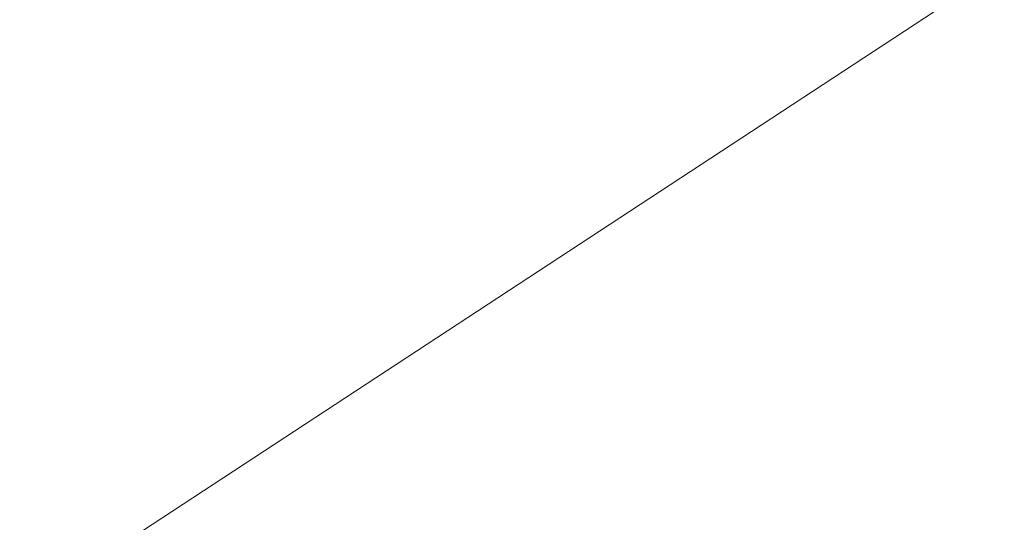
# Model space of a CAD drawing. Extents: x 1620613 to 1693141, y 557269 to 607790.
# Tile 724 of 1056: x 1620834.019 to 1620834.79, y 607317.435 to 607317.829. Entities that reach past the tile are written whole.
import ezdxf

# ---------------------------------------------------------------- set-up
doc = ezdxf.new("R2010")
doc.units = 0
doc.header["$LTSCALE"] = 10
doc.header["$MEASUREMENT"] = 0
for name, pattern in [('DGN Style 2', [7.346996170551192, 4.408197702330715, -2.938798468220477]), ('DGN Style 3', [10.28579463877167, 7.346996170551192, -2.938798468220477]), ('DGN Style 5', [5.142897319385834, 2.204098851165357, -2.938798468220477])]:
    doc.linetypes.add(name, pattern=pattern)
for name, color, linetype, lineweight in [('DT_X_Contour_Major', 132, 'DGN Style 3', 30), ('DT_X_Contour_Minor', 136, 'DGN Style 3', 0), ('PV_X_Driveway', 7, 'DGN Style 5', 0), ('SV_X_Top_of_Bank', 97, 'DGN Style 2', 0)]:
    doc.layers.add(name, color=color, linetype=linetype, lineweight=lineweight)

# ---------------------------------------------------------------- blocks, each defined once
blk = doc.blocks.new('*U1004')
at = {"layer": 'DT_X_Contour_Major', "elevation": 1.400041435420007, "flags": 128}
blk.add_lwpolyline([(-21.93976150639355, 52.43080084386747), (-24.55939365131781, 50.56623233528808), (-25.07324931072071, 50.20075540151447), (-25.49211679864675, 49.90342538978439), (-25.81599611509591, 49.67424229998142), (-26.04488725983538, 49.51320613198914), (-26.5286127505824, 49.17463891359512), (-26.86069815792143, 48.89643813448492), (-27.49416026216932, 48.31576121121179), (-28.42899906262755, 47.43260814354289), (-29.66521455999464, 46.24697893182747), (-33.36362481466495, 42.68199950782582), (-34.63789799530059, 41.43113654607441), (-35.6869098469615, 40.35228222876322), (-36.51066036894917, 39.44543655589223), (-37.10914956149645, 38.71059952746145), (-39.37648935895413, 35.68271356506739), (-39.14461140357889, 34.72440318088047), (-39.11748551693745, 34.53703988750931), (-39.13548412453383, 34.38565445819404), (-39.19860722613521, 34.270246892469), (-39.30685482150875, 34.19081719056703), (-39.65568106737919, 34.02697513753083), (-39.80547600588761, 33.95399467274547), (-39.99324113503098, 33.85793481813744), (-40.21897645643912, 33.73879557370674), (-40.48268196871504, 33.59657693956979), (-41.23652359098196, 33.18655472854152), (-41.48677899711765, 33.04911515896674), (-41.67216399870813, 32.94431310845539), (-41.79267859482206, 32.87214857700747), (-41.8483227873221, 32.83262156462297), (-41.91021342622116, 32.77073289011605), (-41.93535763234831, 32.74787348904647), (-41.9643722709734, 32.72571179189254), (-41.99725734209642, 32.704247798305), (-42.03401284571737, 32.68348150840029), (-42.13718809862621, 32.62903500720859), (-42.17056614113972, 32.6109156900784), (-42.19331882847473, 32.59739261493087), (-42.20544616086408, 32.58846578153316), (-42.20694813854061, 32.58413519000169), (-42.19678627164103, 32.57871526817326), (-42.24759114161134, 32.55830200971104), (-42.40762715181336, 32.50112717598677), (-42.67689430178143, 32.40719076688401), (-43.05539259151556, 32.27649278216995), (-44.2103628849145, 31.87894938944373), (-44.59880446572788, 31.7446870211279), (-44.89790148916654, 31.64005746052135), (-45.107653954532, 31.5650607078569), (-45.22806186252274, 31.51969676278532), (-45.43002354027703, 31.43823665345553), (-45.49723870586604, 31.41096942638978), (-45.5474129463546, 31.39026282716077), (-45.58054626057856, 31.37611685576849), (-45.59663864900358, 31.36853151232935), (-45.61683045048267, 31.35705143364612), (-45.64332445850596, 31.34364673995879), (-45.70766263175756, 31.31204271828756), (-45.80984497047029, 31.26223936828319), (-45.94987147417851, 31.1942366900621), (-46.37373437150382, 30.98863044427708), (-46.60722330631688, 30.88066116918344), (-46.98979293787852, 30.71095802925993), (-47.52144326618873, 30.47952102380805), (-48.2021742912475, 30.18635015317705), (-50.21623128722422, 29.32224934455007), (-51.00338110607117, 28.98437580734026), (-51.85428781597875, 28.61883080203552), (-52.76895141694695, 28.22561432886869), (-53.7473719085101, 27.80472638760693), (-56.44150240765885, 26.64546325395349), (-57.53962421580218, 26.16893911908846), (-58.81339176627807, 25.60881406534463), (-60.26280505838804, 24.96508809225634), (-61.88786409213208, 24.23776120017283), (-66.45554917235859, 22.18675492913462), (-68.09062899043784, 21.45315311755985), (-69.57010463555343, 20.7906023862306), (-70.89397610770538, 20.1991027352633), (-72.06224340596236, 19.67865416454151), (-74.97015063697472, 18.38552608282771), (-76.15826667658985, 17.85616739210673), (-77.54168437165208, 17.23793738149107), (-79.12040372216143, 16.53083605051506), (-80.89442472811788, 15.73486339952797), (-85.88554961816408, 13.49377457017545), (-87.62136641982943, 12.71386338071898), (-89.0854731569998, 12.05494643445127), (-90.27786982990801, 11.51702373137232), (-91.19855643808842, 11.10009527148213), (-93.29144064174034, 10.1496117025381), (-94.07535680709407, 9.793956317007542), (-94.85744215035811, 9.439852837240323), (-95.6376966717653, 9.08730126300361), (-96.4161203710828, 8.736301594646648), (-98.48947580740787, 7.802371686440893), (-99.23885750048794, 7.464915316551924), (-99.93198600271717, 7.152993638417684), (-100.5688613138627, 6.866606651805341), (-101.1494834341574, 6.605754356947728), (-102.6228048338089, 5.94419449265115), (-103.1514858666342, 5.705517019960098), (-103.6325379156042, 5.485654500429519), (-104.065960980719, 5.284606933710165), (-104.4517550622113, 5.102374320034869), (-105.4170339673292, 4.641507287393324), (-105.7694686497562, 4.47372590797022), (-106.1028135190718, 4.316032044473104), (-106.4170685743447, 4.168425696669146), (-106.7122338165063, 4.030906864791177), (-107.4738880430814, 3.677640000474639), (-107.7785452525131, 3.536887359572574), (-108.1212762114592, 3.379579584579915), (-108.502080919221, 3.205716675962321), (-108.9209593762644, 3.015298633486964), (-110.0887335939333, 2.485443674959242), (-110.4712485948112, 2.312849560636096), (-110.7429629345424, 2.192458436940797), (-110.9038766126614, 2.124270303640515), (-110.9539896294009, 2.108285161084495), (-110.9398901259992, 2.13526210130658), (-110.9489432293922, 2.137609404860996), (-110.9866771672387, 2.124418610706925), (-111.0530919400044, 2.095689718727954), (-111.1481875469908, 2.05142272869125), (-111.4400169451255, 1.912659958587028), (-111.5377982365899, 1.866876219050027), (-111.612270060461, 1.833597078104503), (-111.6634324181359, 1.812822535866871), (-111.6912853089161, 1.804552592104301), (-111.7344803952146, 1.799172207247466), (-111.762095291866, 1.790682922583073), (-111.8125436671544, 1.769250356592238), (-111.885825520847, 1.734874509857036), (-111.9819408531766, 1.687555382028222), (-112.2686930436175, 1.544113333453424), (-112.3985299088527, 1.479032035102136), (-112.5729763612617, 1.391369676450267), (-112.7920324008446, 1.281126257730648), (-113.0556980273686, 1.148301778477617), (-114.3902266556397, 0.4757650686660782), (-114.7635977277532, -0.3447833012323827), (-114.8748791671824, -0.5615521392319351), (-115.048707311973, -0.8601950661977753), (-115.2850821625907, -1.240712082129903), (-115.5840037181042, -1.703103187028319), (-116.4645234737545, -3.045311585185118), (-116.8413496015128, -3.571592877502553), (-117.3114381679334, -4.14378045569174), (-117.8747891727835, -4.761874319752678), (-118.5314026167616, -5.425874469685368), (-120.4067217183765, -7.257749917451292), (-121.1277644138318, -7.920910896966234), (-121.8844031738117, -8.536487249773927), (-122.6766379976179, -9.104478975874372), (-123.5044688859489, -9.624886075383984), (-125.7594793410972, -10.94919217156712), (-126.6775372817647, -11.49014861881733), (-127.7404532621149, -12.11978838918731), (-128.9482272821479, -12.83811148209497), (-130.3008593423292, -13.64511789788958), (-134.101022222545, -15.91537943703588), (-135.3573783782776, -16.66637514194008), (-136.276324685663, -17.21666610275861), (-136.8578611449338, -17.56625231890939), (-137.1019877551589, -17.71513379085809), (-137.5155896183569, -17.98126051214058), (-138.0021783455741, -18.29434967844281), (-139.7976898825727, -19.44964814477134), (-142.9226688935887, -21.46037510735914), (-144.2252609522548, -22.26990701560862), (-145.7893028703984, -23.19045751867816), (-147.6147946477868, -24.22202661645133), (-149.7017362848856, -25.36461430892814), (-155.6155137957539, -28.55953961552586), (-157.5561379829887, -29.60797401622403), (-158.9426774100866, -30.35708323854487), (-159.7751320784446, -30.80686728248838), (-160.0535019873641, -30.95732614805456), (-160.0570420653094, -30.95944955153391), (-160.0854222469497, -30.97484128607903), (-160.1679077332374, -31.01942393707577), (-160.3044985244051, -31.09319750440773), (-161.5113554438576, -31.74477505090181), (-161.6256752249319, -31.79949204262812), (-161.6474569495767, -31.80970840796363), (-161.6638079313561, -31.81690736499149), (-161.6747281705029, -31.82108891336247), (-161.6802176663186, -31.8222530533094), (-161.6876153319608, -31.82133421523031), (-161.9299380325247, -31.95611541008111), (-162.6513578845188, -32.3611481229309), (-163.8518748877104, -33.03643235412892), (-165.5314890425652, -33.98196810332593), (-170.6492563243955, -36.86373212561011), (-172.5723847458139, -37.9128201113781), (-174.5034445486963, -38.89876105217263), (-176.4424357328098, -39.82155494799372), (-178.3893582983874, -40.68120179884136), (-183.5917269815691, -42.88939734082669), (-185.3273554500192, -43.62527062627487), (-186.6324643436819, -44.17674382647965), (-187.5070536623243, -44.54381694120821), (-187.9511234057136, -44.72648997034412), (-188.5612832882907, -44.96775126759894), (-188.7629008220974, -45.04776677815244), (-188.9101335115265, -45.10686733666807), (-189.0029813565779, -45.1450529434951), (-189.0414443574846, -45.16232359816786), (-189.0714992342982, -45.18049207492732), (-189.63210551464, -45.52159093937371), (-190.315957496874, -45.93774475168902), (-191.2688420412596, -46.51763481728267), (-196.3433792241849, -49.60583971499), (-202.8910931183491, -52.39049943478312), (-204.1230099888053, -52.91439581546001), (-205.0125975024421, -53.29265936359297), (-205.5598556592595, -53.52529007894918), (-205.7647844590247, -53.61228796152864), (-205.9841149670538, -53.70441025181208), (-206.304465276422, -53.83896245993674), (-207.5183382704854, -54.3488083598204), (-209.6463221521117, -55.24259532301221), (-210.5580805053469, -55.61734610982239), (-211.697367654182, -56.07125824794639), (-213.0641835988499, -56.60433173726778), (-214.6585283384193, -57.21656657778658), (-219.2134860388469, -58.95474128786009), (-220.7191495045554, -59.52947263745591), (-221.8199216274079, -59.95003565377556), (-222.5158024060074, -60.21643033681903), (-222.806791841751, -60.32865668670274), (-223.0429085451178, -60.42236917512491), (-223.366670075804, -60.54776194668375), (-224.1608671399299, -60.85365589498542), (-225.4254997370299, -61.34005101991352), (-227.1605678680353, -62.00694732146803), (-232.4146635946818, -64.02600569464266), (-234.3447776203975, -64.77087480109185), (-236.194547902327, -65.49118834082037), (-237.9639744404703, -66.18694631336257), (-239.6530572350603, -66.85814871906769), (-244.0501530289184, -68.61528104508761), (-245.5468302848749, -69.21262640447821), (-246.7390402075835, -69.6868132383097), (-247.6267827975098, -70.03784154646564), (-248.2100580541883, -70.26571132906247), (-249.3595022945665, -70.70915271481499), (-249.8617549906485, -70.88904846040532), (-250.5064298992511, -71.09615465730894), (-251.2935270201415, -71.33047130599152), (-252.2230463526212, -71.59199840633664), (-254.8916608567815, -72.32568460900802), (-255.9925903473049, -72.5987218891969), (-257.2939179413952, -72.8675690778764), (-258.7956436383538, -73.13222617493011), (-260.4977674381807, -73.39269318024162), (-265.3039617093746, -74.08168507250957), (-266.1266109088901, -74.56554924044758), (-264.9899128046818, -75.5003978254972), (-261.8938673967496, -76.8862308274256), (-256.8384746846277, -78.72304824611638), (-240.7449643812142, -84.22254058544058), (-235.4237471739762, -86.00029451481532), (-231.5302282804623, -87.20893704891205), (-229.0644077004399, -87.84846818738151), (-228.0262854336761, -87.91888793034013), (-227.1615571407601, -87.34785871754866), (-226.6587336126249, -87.28293034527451), (-225.7988092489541, -87.5164171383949), (-224.581784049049, -88.04831909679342), (-223.0076580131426, -88.87863622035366), (-218.3338541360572, -91.49070210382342), (-216.7270128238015, -92.33611458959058), (-215.4118417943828, -92.91330263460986), (-214.3883410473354, -93.22226623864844), (-213.6565105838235, -93.26300540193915), (-212.0938563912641, -93.0140105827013), (-211.4662516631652, -92.86694058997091), (-210.755428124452, -92.61247672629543), (-209.9613857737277, -92.25061899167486), (-209.0841246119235, -91.78136738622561), (-206.6338030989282, -90.38683794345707), (-205.8058606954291, -89.91874913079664), (-205.159774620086, -89.56037977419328), (-204.6955448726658, -89.31172987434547), (-204.4131714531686, -89.17279943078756), (-203.9026507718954, -88.9486108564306), (-203.5535843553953, -88.8066317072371), (-202.8892756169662, -88.54883569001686), (-201.9097245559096, -88.17522280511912), (-200.6149311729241, -87.68579305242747), (-196.7418257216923, -86.22622455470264), (-195.355017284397, -85.68387052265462), (-194.0994210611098, -85.15148479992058), (-192.9750370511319, -84.62906738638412), (-191.9818652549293, -84.11661828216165), (-189.5083567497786, -82.76337841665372), (-188.5476012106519, -82.26692584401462), (-187.5204659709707, -81.79249802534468), (-186.4269510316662, -81.34009496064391), (-185.2670563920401, -80.90971665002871), (-182.085497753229, -79.79140749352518), (-181.0110235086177, -79.41236451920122), (-180.1737697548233, -79.11396746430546), (-179.5737364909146, -78.89621632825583), (-179.21092371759, -78.759111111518), (-178.5597169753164, -78.50102509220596), (-178.274725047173, -78.3896349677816), (-177.9081543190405, -78.24902910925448), (-177.4600047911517, -78.07920751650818), (-176.9302764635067, -77.88017018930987), (-175.408895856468, -77.31044967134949), (-174.5538751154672, -76.98286888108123), (-173.1298483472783, -76.42741689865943), (-171.1368155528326, -75.64409372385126), (-168.5747767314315, -74.63289935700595), (-160.9839985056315, -71.63255278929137), (-158.4766794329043, -70.64185147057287), (-156.6478058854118, -69.92000744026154), (-155.4973778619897, -69.46702069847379), (-155.0253953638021, -69.28289124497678), (-154.6713694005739, -69.15035575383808), (-154.5121142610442, -69.0797579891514), (-154.2998683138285, -68.96736631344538), (-154.0346315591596, -68.81318072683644), (-153.7164039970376, -68.61720122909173), (-152.7971427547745, -68.0388640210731), (-152.4399201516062, -67.82467224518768), (-152.0576982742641, -67.61584982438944), (-151.6504771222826, -67.41239675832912), (-151.2182566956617, -67.21431304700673), (-150.0323365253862, -66.69324895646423), (-149.3015528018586, -66.38509097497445), (-147.9986417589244, -65.85141509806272), (-146.1236033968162, -65.09222132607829), (-143.6764377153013, -64.10750965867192), (-136.3878261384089, -61.18092135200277), (-133.9313332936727, -60.20287306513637), (-132.028313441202, -59.46366943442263), (-130.6787665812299, -58.96331045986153), (-129.8826927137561, -58.70179614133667), (-128.497793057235, -58.32288416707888), (-128.0267585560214, -58.18077637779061), (-127.6523297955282, -58.03863699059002), (-127.3745067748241, -57.89646600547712), (-127.1932894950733, -57.75426342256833), (-126.5730222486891, -57.09057764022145), (-125.4518074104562, -56.28434362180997), (-125.2397673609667, -56.13298969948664), (-125.0841678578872, -56.02445679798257), (-124.9850089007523, -55.95874491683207), (-124.9422904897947, -55.93585405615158), (-124.9036287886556, -55.93190645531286), (-124.8623317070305, -55.92013990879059), (-124.7674367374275, -55.88780096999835), (-124.6189438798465, -55.83488963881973), (-124.4168531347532, -55.76140591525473), (-123.8064806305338, -55.53801946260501), (-123.6182173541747, -55.46776073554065), (-123.5112069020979, -55.42452439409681), (-123.4854492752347, -55.40831043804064), (-123.5409444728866, -55.41911886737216), (-123.7972687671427, -55.48397119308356), (-123.8427438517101, -55.48782075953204), (-123.786925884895, -55.45073021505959), (-123.6298148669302, -55.37269955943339), (-123.3714107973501, -55.25372879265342), (-122.5472758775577, -54.88188659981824), (-122.2488896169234, -54.74987128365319), (-121.971832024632, -54.6327069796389), (-121.7161031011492, -54.53039368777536), (-121.4817028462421, -54.44293140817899), (-120.8850737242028, -54.22950001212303), (-120.6556228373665, -54.14126993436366), (-120.414742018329, -54.03665324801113), (-120.1624312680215, -53.91564995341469), (-119.8986905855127, -53.77826005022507), (-119.1801421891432, -53.3900381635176), (-118.9409370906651, -53.26113986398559), (-118.7622330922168, -53.16561138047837), (-118.6440301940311, -53.10345271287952), (-118.5863283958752, -53.07466386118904), (-118.5131250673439, -53.04238667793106), (-118.4701447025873, -53.02354976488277), (-118.3961061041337, -52.99124691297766), (-118.2910092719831, -52.94547812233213), (-117.7503630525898, -52.71032952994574), (-117.6174472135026, -52.65230406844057), (-117.522068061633, -52.61016308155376), (-117.4642255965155, -52.58390656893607), (-117.4439198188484, -52.57353453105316), (-117.4398199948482, -52.56705506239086), (-117.3827222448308, -52.54133328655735), (-117.2145038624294, -52.46902756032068), (-116.9351648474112, -52.35013788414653), (-116.5447051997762, -52.18466425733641), (-115.3553186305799, -51.68128931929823), (-114.8990938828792, -51.48572081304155), (-114.4224595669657, -51.27654649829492), (-113.9254156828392, -51.0537663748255), (-113.4079622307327, -50.81738044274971), (-112.0008735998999, -50.16887687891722), (-111.4547230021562, -49.91842484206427), (-110.8715876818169, -49.65344640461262), (-110.2514676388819, -49.37394156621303), (-109.5943628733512, -49.07991032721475), (-107.7927705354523, -48.27645848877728), (-107.090655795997, -47.96398079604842), (-106.3355058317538, -47.62913659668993), (-105.5273206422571, -47.27192589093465), (-104.6661002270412, -46.89234867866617), (-102.2987988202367, -45.85032077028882), (-101.2714422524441, -45.39665554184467), (-99.96484860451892, -44.81718078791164), (-98.37901787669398, -44.11189650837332), (-96.51395006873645, -43.28080270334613), (-91.16811980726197, -40.89680652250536), (-89.26102584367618, -40.0453804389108), (-87.54911664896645, -39.27909932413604), (-86.0323922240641, -38.59796317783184), (-84.71085256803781, -38.00197200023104), (-81.44699317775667, -36.52618881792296), (-80.293932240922, -36.00492454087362), (-79.28264397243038, -35.54796909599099), (-78.41312837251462, -35.1553224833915), (-77.68538544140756, -34.82698470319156), (-75.93376785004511, -34.03716239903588), (-75.10988197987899, -33.6668916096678), (-73.95193756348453, -33.14844596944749), (-72.45993460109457, -32.48182547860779), (-70.63387309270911, -31.66703013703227), (-65.31896434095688, -29.29667609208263), (-63.50355186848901, -28.48642948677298), (-62.04349601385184, -27.83345520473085), (-60.93879677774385, -27.33775324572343), (-60.18945415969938, -26.99932360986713), (-58.66501600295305, -26.30654101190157), (-58.14795203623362, -26.07113343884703), (-57.74008875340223, -25.88449766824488), (-57.44142615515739, -25.74663369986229), (-57.25196424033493, -25.65754153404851), (-56.89233338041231, -25.48499149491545), (-56.73431448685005, -25.40837477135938), (-56.52998095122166, -25.30793713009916), (-56.27933277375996, -25.18367857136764), (-55.98236995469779, -25.03559909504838), (-55.12871624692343, -24.60895926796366), (-54.8021015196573, -24.44762802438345), (-54.46249761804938, -24.28361416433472), (-54.10990454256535, -24.11691768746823), (-53.74432229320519, -23.94753859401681), (-52.75211739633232, -23.49228418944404), (-52.42637755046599, -23.34355442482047), (-52.19331168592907, -23.2388059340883), (-52.05291980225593, -23.17803871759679), (-52.00520189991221, -23.1612527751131), (-52.00151946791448, -23.17513196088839), (-51.98305213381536, -23.17130073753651), (-51.93041195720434, -23.14939767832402), (-51.84359893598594, -23.10942278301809), (-51.7226130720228, -23.05137605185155), (-51.35442030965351, -22.87248898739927), (-51.18149440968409, -22.78856505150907), (-50.93886128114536, -22.67095854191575), (-50.62652092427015, -22.51966945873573), (-50.24447333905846, -22.3346978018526), (-49.13273680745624, -21.79652995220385), (-48.77037147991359, -21.6214448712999), (-48.51707789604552, -21.49981551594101), (-48.37285605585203, -21.43164188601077), (-48.33770595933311, -21.41692398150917), (-48.38940136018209, -21.44895053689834), (-48.3976456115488, -21.45544617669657), (-48.38360681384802, -21.4509131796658), (-48.34728496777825, -21.43535154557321), (-48.28868007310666, -21.40876127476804), (-48.10268962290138, -21.32314903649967), (-48.03213329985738, -21.30118519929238), (-47.95995716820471, -21.29950286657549), (-47.88616122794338, -21.31810203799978), (-47.81074547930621, -21.35698271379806), (-47.45502576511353, -21.58574937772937), (-45.55152152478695, -20.24910547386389), (-45.08505867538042, -19.82915585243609), (-44.50145765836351, -19.14215437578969), (-43.80071847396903, -18.18810104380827), (-42.98284112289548, -16.96699585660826), (-40.64565062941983, -13.35464621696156), (-39.77070517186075, -12.12359074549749), (-38.89876166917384, -11.13968656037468), (-38.02982012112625, -10.40293366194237), (-37.16388052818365, -9.913332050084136), (-34.85871088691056, -8.937262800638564), (-34.08547835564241, -8.609855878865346), (-32.86025377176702, -8.091063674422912), (-32.50081392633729, -7.93886742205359), (-32.09393456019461, -7.67333186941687), (-31.14287634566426, -6.990872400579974), (-29.6476392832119, -5.891489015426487), (-27.60822337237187, -4.375181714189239), (-21.44420914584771, 0.2242029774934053), (-19.34036521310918, 1.7820458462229), (-17.65184408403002, 3.006035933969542), (-16.37864575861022, 3.896173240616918), (-15.52077023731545, 4.452457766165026), (-13.78686591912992, 5.490746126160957), (-13.19183777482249, 5.851244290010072), (-12.70718158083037, 6.154022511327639), (-12.33289733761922, 6.399080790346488), (-12.06898504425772, 6.586419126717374), (-11.51238152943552, 7.009028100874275), (-11.05634449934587, 7.306734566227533), (-10.10568604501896, 7.882897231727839), (-8.660406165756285, 8.737516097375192), (-6.720504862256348, 9.870591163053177), (-0.887939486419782, 13.26339960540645), (1.074877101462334, 14.40601187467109), (2.588902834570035, 15.28924235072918), (3.654137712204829, 15.91309103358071), (4.270581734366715, 16.27755792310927), (5.316044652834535, 16.90362723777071), (5.960527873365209, 17.29922631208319), (7.109880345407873, 18.01647154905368), (8.76410206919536, 19.05536294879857), (10.9231930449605, 20.41590051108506), (22.17697918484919, 27.51558351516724), (22.45916810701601, 27.57716344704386), (22.5727155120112, 27.45159017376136), (22.79241961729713, 27.04847895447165), (23.11828042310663, 26.36782978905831), (23.55029792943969, 25.40964267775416), (25.8140785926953, 20.2905142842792)], dxfattribs=at)

msp = doc.modelspace()

# ---------------------------------------------------------------- linework, layer by layer
at = {"layer": 'PV_X_Driveway', "extrusion": (-0.06840491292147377, 0.09722345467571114, 0.9929090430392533), "elevation": -50776.94618662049, "flags": 128}
msp.add_lwpolyline([(-1675197.499388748, 432992.9258386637), (-1675193.486980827, 432991.2320525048), (-1675186.401155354, 432990.7443540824), (-1675173.477796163, 432991.3626955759), (-1675157.216023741, 432992.231291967), (-1675138.055450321, 432993.8163605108), (-1675115.649521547, 432995.5191143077), (-1675093.712223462, 432995.5584470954), (-1675072.389942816, 432993.8570568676), (-1675059.619387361, 432992.1641317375), (-1675043.90788481, 432988.1059208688), (-1675031.516761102, 432983.3011168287), (-1675013.58286424, 432975.0375323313)], dxfattribs=at)
at = {"layer": 'SV_X_Top_of_Bank', "extrusion": (0.007114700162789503, -0.05176716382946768, 0.9986338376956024), "elevation": -18855.21206843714, "flags": 128}
msp.add_lwpolyline([(1688341.399474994, 380495.2335694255), (1688359.531308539, 380495.7043637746), (1688370.463455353, 380498.0725351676), (1688395.572580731, 380506.740670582), (1688420.940108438, 380511.7574321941), (1688444.138128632, 380518.355338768), (1688467.22231404, 380528.7305743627), (1688491.262317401, 380540.2151339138), (1688508.535586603, 380545.2887184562), (1688513.5223003, 380548.4010002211), (1688516.051220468, 380548.1495454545), (1688520.39603739, 380549.3039635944), (1688525.368929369, 380551.0706712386)], dxfattribs=at)
at = {"layer": 'SV_X_Top_of_Bank', "extrusion": (0.04489057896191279, -0.1067836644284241, 0.9932683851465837), "elevation": 8952.639644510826, "flags": 128}
msp.add_lwpolyline([(1729619.200279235, -67683.47041249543), (1729610.048117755, -67689.2494116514), (1729593.286163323, -67692.1110974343), (1729566.643396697, -67690.50938442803), (1729551.852254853, -67691.88192179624), (1729536.554039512, -67691.83763185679), (1729515.835796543, -67695.68964613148), (1729501.149706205, -67697.72199223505), (1729469.279658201, -67698.3224800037)], dxfattribs=at)

# ---------------------------------------------------------------- block references
at = {"layer": 'DT_X_Contour_Minor', "transparency": 33554559}
msp.add_blockref('*U1004', (1621028.060791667, 607365.3311666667, 1050.599958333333), dxfattribs=at)

doc.saveas('drawing.dxf')
